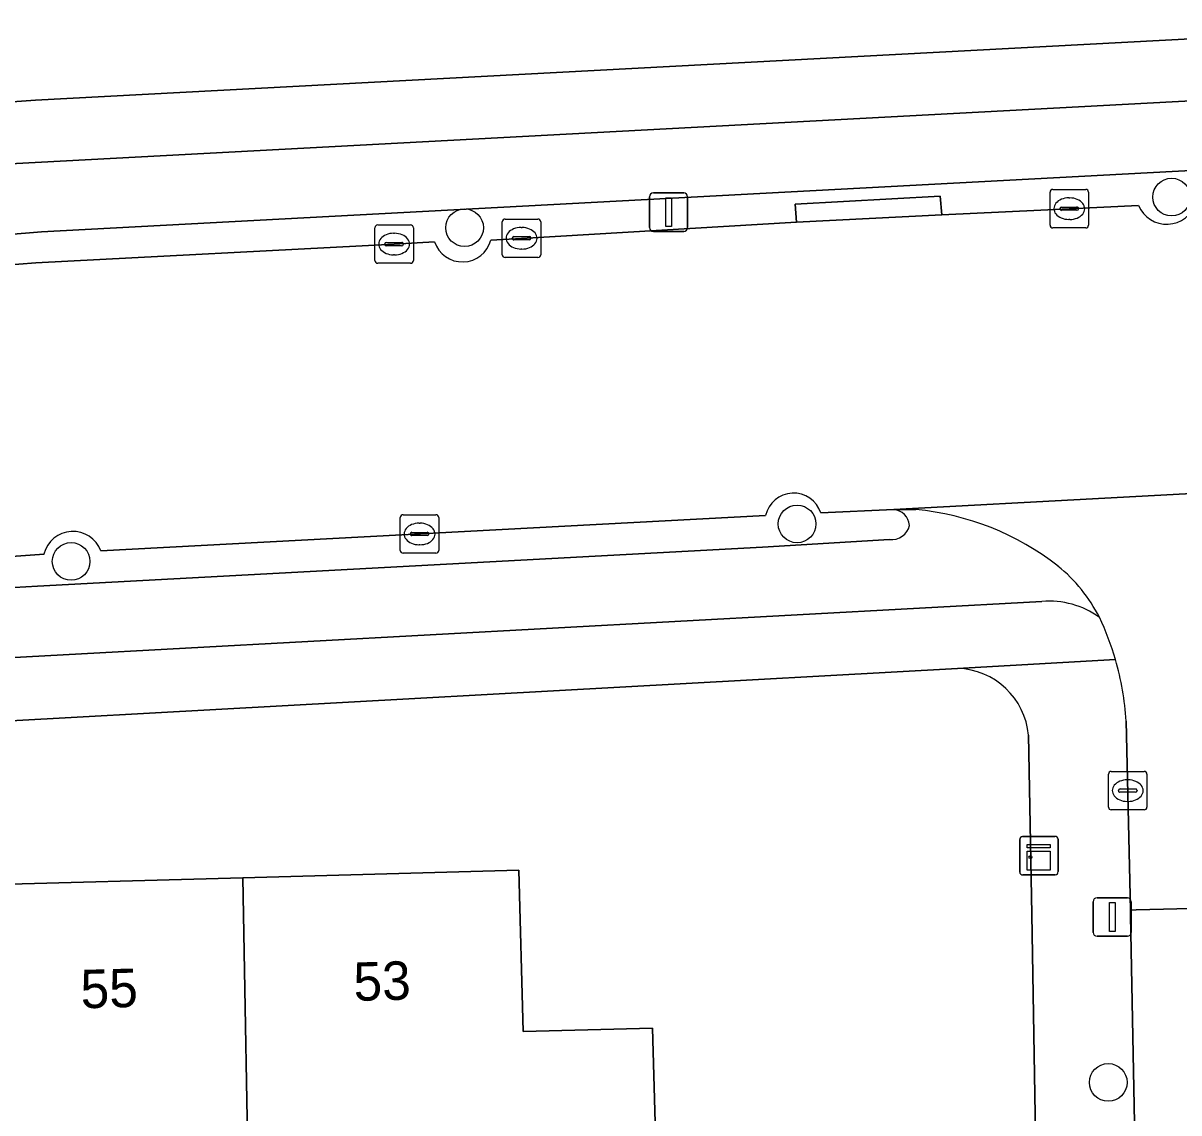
# Model space of a CAD drawing. Extents: x 157320 to 158835, y 386650 to 388491.
# Drawn here: x 157967.53 to 157997.57, y 387798.68 to 387827.01 of the extents above; entities that cross this region are included whole.
import ezdxf

# ---------------------------------------------------------------- set-up
doc = ezdxf.new("R2010")
doc.units = 0
for name, color, linetype in [('IMGEO_Berm_open', 7, 'Continuous'), ('IMGEO_Boom', 7, 'Continuous'), ('IMGEO_Erf', 7, 'Continuous'), ('IMGEO_Fietspad_open', 7, 'Continuous'), ('IMGEO_Kast', 7, 'Continuous'), ('IMGEO_Kolk', 7, 'Continuous'), ('IMGEO_Lichtmast', 7, 'Continuous'), ('IMGEO_Muur', 7, 'Continuous'), ('IMGEO_Pand', 7, 'Continuous'), ('IMGEO_Pand_nummerreeks', 7, 'Continuous'), ('IMGEO_Rijbaan_lokaal_open', 7, 'Continuous'), ('IMGEO_Voetpad_open', 7, 'Continuous')]:
    doc.layers.add(name, color=color, linetype=linetype)

msp = doc.modelspace()

# ---------------------------------------------------------------- linework, layer by layer
at = {"layer": 'IMGEO_Berm_open'}
for points in [[(158018.38, 387823.458), (158020.148, 387823.558), (158024.343, 387823.79), (158032.597, 387824.258), (158032.569, 387824.757), (158035.787, 387824.887), (158035.774, 387825.199), (158032.861, 387825.05), (158031.191, 387824.964), (158002.91, 387823.44), (158000, 387823.285), (157968.009, 387821.582), (157961.921, 387821.078), (157957.268, 387820.637), (157953.082, 387820.103), (157952.645, 387820.022), (157948.021, 387819.305), (157940.896, 387818.185), (157936.412, 387817.417), (157936.565, 387816.519), (157940.146, 387817.389), (157940.26, 387816.906), (157941.028, 387817.058)], [(157979.692, 387821.367), (157980.49, 387821.41), (157987.632, 387821.827), (157987.602, 387822.295), (157991.371, 387822.51), (157991.411, 387822.019), (157994.727, 387822.181), (157996.526, 387822.265)], [(157942.497, 387817.389), (157948.119, 387818.624), (157948.043, 387819.098), (157952.523, 387819.756), (157952.613, 387819.256), (157955.114, 387819.574), (157957.335, 387819.836), (157957.314, 387820.33), (157961.808, 387820.78), (157961.863, 387820.269), (157963.881, 387820.466), (157967.868, 387820.77), (157977.177, 387821.26), (157978.227, 387821.319)], [(157986.834, 387814.205), (157969.553, 387813.285)], [(157990.163, 387814.363), (157988.267, 387814.275)], [(157968.077, 387813.203), (157965.288, 387813.006), (157965.476, 387812.233), (157967.91, 387812.37), (157986.756, 387813.387), (157990.054, 387813.584)]]:
    msp.add_lwpolyline(points, dxfattribs=at)
msp.add_lwpolyline([(157991.371, 387822.51), (157987.602, 387822.295), (157987.632, 387821.827), (157991.411, 387822.019)], close=True, dxfattribs=at)
for centre, radius, start, end in [((157997.257, 387822.566), 0.79, 202.421, 343.1231), ((157978.952, 387821.563), 0.765, 198.5773, 345.1759), ((157987.56, 387814.048), 0.743, 17.7772, 167.816), ((157990.123, 387813.916), 0.449, 4.2357, 84.9279), ((157990.116, 387814.045), 0.465, 262.3757, 348.0681), ((157968.827, 387813.021), 0.772, 19.991, 166.3687)]:
    msp.add_arc(centre, radius, start, end, dxfattribs=at)
at = {"layer": 'IMGEO_Boom'}
for centre in [(157997.386, 387822.483), (157979.009, 387821.687), (157987.651, 387813.987), (157968.782, 387813.013), (157995.739, 387799.471)]:
    msp.add_circle(centre, 0.489, dxfattribs=at)
at = {"layer": 'IMGEO_Erf'}
for points in [[(157942.323, 387823.248), (157943.839, 387823.388), (157946.542, 387823.54), (157950.927, 387823.773), (157950.964, 387823.399), (157951.256, 387823.424), (157956.973, 387824.039), (157960.865, 387824.435), (157965.054, 387824.804), (157967.86, 387825.005), (158000, 387826.708)], [(157991.823, 387810.234), (157965.486, 387808.776)], [(157994.378, 387766.553), (157993.92, 387793.945), (157993.754, 387803.844), (157993.668, 387808.493)], [(157963.236, 387794.387), (157963.101, 387799.385), (157966.37, 387799.474), (157966.344, 387800.435), (157966.231, 387804.6), (157973.243, 387804.79), (157980.417, 387804.984), (157980.53, 387800.793), (157983.897, 387800.884), (157984.088, 387793.816)]]:
    msp.add_lwpolyline(points, dxfattribs=at)
msp.add_arc((157991.757, 387808.316), 1.919, 5.2896, 88.0328, dxfattribs=at)
at = {"layer": 'IMGEO_Fietspad_open'}
for points in [[(158031.191, 387824.964), (158032.861, 387825.05), (158035.774, 387825.199), (158035.701, 387827.005), (158034.765, 387826.957), (158031.35, 387826.784), (158002.305, 387825.223), (158000, 387825.1), (157967.364, 387823.355), (157962.374, 387822.947), (157957.401, 387822.48), (157952.456, 387821.826), (157947.488, 387821.075), (157940.573, 387819.972), (157937.608, 387819.469), (157932.674, 387818.617)], [(157929.017, 387816.118), (157932.273, 387816.715), (157936.412, 387817.417), (157940.896, 387818.185), (157948.021, 387819.305), (157952.645, 387820.022), (157953.082, 387820.103), (157957.268, 387820.637), (157961.921, 387821.078), (157968.009, 387821.582), (158000, 387823.285), (158002.91, 387823.44), (158031.191, 387824.964)], [(157990.739, 387814.36), (157990.163, 387814.363)], [(157990.054, 387813.584), (157986.756, 387813.387), (157967.91, 387812.37), (157965.476, 387812.233)], [(157965.386, 387810.408), (157994.017, 387811.971)]]:
    msp.add_lwpolyline(points, dxfattribs=at)
for centre, radius, start, end in [((157990.123, 387813.916), 0.449, 4.2357, 84.9279), ((157990.094, 387807.359), 7.031, 51.8924, 84.735), ((157990.116, 387814.045), 0.465, 262.3757, 348.0681), ((157991.877, 387809.727), 4.067, 26.7858, 51.0673), ((157994.212, 387809.768), 2.211, 54.1186, 95.0592)]:
    msp.add_arc(centre, radius, start, end, dxfattribs=at)
at = {"layer": 'IMGEO_Kast'}
for p, q in [((157993.437, 387804.94), (157993.437, 387805.781)), ((157993.437, 387805.781), (157993.437, 387804.94)), ((157993.512, 387805.865), (157994.353, 387805.865)), ((157994.353, 387805.865), (157993.512, 387805.865)), ((157994.437, 387805.79), (157994.437, 387804.949)), ((157994.437, 387804.949), (157994.437, 387805.79)), ((157994.362, 387804.865), (157993.521, 387804.865)), ((157993.521, 387804.865), (157994.362, 387804.865))]:
    msp.add_line(p, q, dxfattribs=at)
for points in [[(157993.632, 387805.655), (157994.232, 387805.655), (157994.232, 387805.57), (157993.632, 387805.57), (157993.632, 387805.655)], [(157993.632, 387805.48), (157994.232, 387805.48), (157994.232, 387804.991), (157993.632, 387804.991), (157993.632, 387805.48)]]:
    msp.add_lwpolyline(points, dxfattribs=at)
msp.add_circle((157993.716, 387805.329), 0.0377, dxfattribs=at)
for centre, start, end in [((157993.515, 387805.787), 92.4484, 184.2845), ((157993.515, 387805.787), 92.4484, 184.2845), ((157994.359, 387805.787), 2.4484, 94.2845), ((157994.359, 387805.787), 2.4484, 94.2845), ((157993.515, 387804.943), 182.4484, 274.2845), ((157993.515, 387804.943), 182.4484, 274.2845), ((157994.359, 387804.943), 272.4484, 4.2845), ((157994.359, 387804.943), 272.4484, 4.2845)]:
    msp.add_arc(centre, 0.0779, start, end, dxfattribs=at)
at = {"layer": 'IMGEO_Kolk'}
for p, q in [((157994.226, 387821.756), (157994.226, 387822.608)), ((157994.301, 387822.682), (157995.153, 387822.682)), ((157995.227, 387822.608), (157995.227, 387821.756)), ((157994.714, 387822.462), (157994.739, 387822.462)), ((157994.485, 387822.176), (157994.485, 387822.188)), ((157994.923, 387822.139), (157994.525, 387822.139)), ((157994.528, 387822.225), (157994.926, 387822.225)), ((157994.969, 387822.188), (157994.969, 387822.176)), ((157976.676, 387820.836), (157976.676, 387821.688)), ((157976.751, 387821.762), (157977.603, 387821.762)), ((157977.677, 387821.688), (157977.677, 387820.836)), ((157979.989, 387820.986), (157979.989, 387821.838)), ((157980.064, 387821.912), (157980.916, 387821.912)), ((157980.477, 387821.692), (157980.502, 387821.692)), ((157980.99, 387821.838), (157980.99, 387820.986)), ((157995.153, 387821.682), (157994.301, 387821.682)), ((157994.737, 387821.902), (157994.712, 387821.902)), ((157977.164, 387821.542), (157977.189, 387821.542)), ((157980.248, 387821.406), (157980.248, 387821.418)), ((157980.291, 387821.455), (157980.689, 387821.455)), ((157980.732, 387821.418), (157980.732, 387821.406)), ((157976.935, 387821.256), (157976.935, 387821.268)), ((157977.373, 387821.219), (157976.975, 387821.219)), ((157976.978, 387821.305), (157977.376, 387821.305)), ((157977.419, 387821.268), (157977.419, 387821.256)), ((157980.686, 387821.369), (157980.288, 387821.369)), ((157980.5, 387821.132), (157980.475, 387821.132)), ((157977.187, 387820.982), (157977.162, 387820.982)), ((157980.916, 387820.912), (157980.064, 387820.912)), ((157977.603, 387820.762), (157976.751, 387820.762)), ((157977.413, 387814.226), (157978.265, 387814.226)), ((157977.338, 387813.3), (157977.338, 387814.152)), ((157977.826, 387814.006), (157977.851, 387814.006)), ((157978.339, 387814.152), (157978.339, 387813.3)), ((157977.597, 387813.72), (157977.597, 387813.732)), ((157978.035, 387813.683), (157977.637, 387813.683)), ((157977.64, 387813.769), (157978.038, 387813.769)), ((157978.081, 387813.732), (157978.081, 387813.72)), ((157977.849, 387813.446), (157977.824, 387813.446)), ((157978.265, 387813.226), (157977.413, 387813.226)), ((157995.819, 387807.555), (157996.671, 387807.555)), ((157995.744, 387806.629), (157995.744, 387807.481)), ((157996.232, 387807.335), (157996.257, 387807.335)), ((157996.745, 387807.481), (157996.745, 387806.629)), ((157996.003, 387807.049), (157996.003, 387807.061)), ((157996.441, 387807.012), (157996.043, 387807.012)), ((157996.046, 387807.098), (157996.444, 387807.098)), ((157996.487, 387807.061), (157996.487, 387807.049)), ((157996.255, 387806.775), (157996.23, 387806.775)), ((157996.671, 387806.555), (157995.819, 387806.555))]:
    msp.add_line(p, q, dxfattribs=at)
for points in [[(157994.226, 387821.756), (157994.226, 387822.608)], [(157994.301, 387822.682), (157995.153, 387822.682)], [(157995.227, 387822.608), (157995.227, 387821.756)], [(157976.676, 387820.836), (157976.676, 387821.688)], [(157976.751, 387821.762), (157977.603, 387821.762)], [(157977.677, 387821.688), (157977.677, 387820.836)], [(157979.989, 387820.986), (157979.989, 387821.838)], [(157980.064, 387821.912), (157980.916, 387821.912)], [(157980.99, 387821.838), (157980.99, 387820.986)], [(157995.153, 387821.682), (157994.301, 387821.682)], [(157980.916, 387820.912), (157980.064, 387820.912)], [(157977.603, 387820.762), (157976.751, 387820.762)], [(157977.413, 387814.226), (157978.265, 387814.226)], [(157977.338, 387813.3), (157977.338, 387814.152)], [(157978.339, 387814.152), (157978.339, 387813.3)], [(157978.265, 387813.226), (157977.413, 387813.226)], [(157995.819, 387807.555), (157996.671, 387807.555)], [(157995.744, 387806.629), (157995.744, 387807.481)], [(157996.745, 387807.481), (157996.745, 387806.629)], [(157996.671, 387806.555), (157995.819, 387806.555)]]:
    msp.add_lwpolyline(points, dxfattribs=at)
for centre, radius, start, end in [((157994.303, 387822.606), 0.0765, 91.552, 178.448), ((157994.303, 387822.606), 0.0765, 91.552, 178.448), ((157995.151, 387822.606), 0.0765, 1.552, 88.448), ((157995.151, 387822.606), 0.0765, 1.552, 88.448), ((157994.525, 387822.185), 0.0403, 85.8775, 175.7526), ((157994.522, 387822.175), 0.0366, 178.938, 274.7102), ((157994.926, 387822.182), 0.043, 264.8664, 352.4533), ((157994.93, 387822.187), 0.0386, 1.7309, 96.639), ((157976.753, 387821.686), 0.0765, 91.552, 178.448), ((157976.753, 387821.686), 0.0765, 91.552, 178.448), ((157977.601, 387821.686), 0.0765, 1.552, 88.448), ((157977.601, 387821.686), 0.0765, 1.552, 88.448), ((157980.066, 387821.836), 0.0765, 91.552, 178.448), ((157980.066, 387821.836), 0.0765, 91.552, 178.448), ((157980.914, 387821.836), 0.0765, 1.552, 88.448), ((157980.914, 387821.836), 0.0765, 1.552, 88.448), ((157994.303, 387821.758), 0.0765, 181.552, 268.448), ((157994.303, 387821.758), 0.0765, 181.552, 268.448), ((157995.151, 387821.758), 0.0765, 271.552, 358.448), ((157995.151, 387821.758), 0.0765, 271.552, 358.448), ((157980.288, 387821.415), 0.0403, 85.8775, 175.7526), ((157980.285, 387821.405), 0.0366, 178.938, 274.7102), ((157980.689, 387821.412), 0.043, 264.8664, 352.4533), ((157980.693, 387821.417), 0.0386, 1.7309, 96.639), ((157976.975, 387821.265), 0.0403, 85.8775, 175.7526), ((157976.972, 387821.255), 0.0366, 178.938, 274.7102), ((157977.376, 387821.262), 0.043, 264.8664, 352.4533), ((157977.38, 387821.267), 0.0386, 1.7309, 96.639), ((157976.753, 387820.838), 0.0765, 181.552, 268.448), ((157976.753, 387820.838), 0.0765, 181.552, 268.448), ((157977.601, 387820.838), 0.0765, 271.552, 358.448), ((157977.601, 387820.838), 0.0765, 271.552, 358.448), ((157980.066, 387820.988), 0.0765, 181.552, 268.448), ((157980.066, 387820.988), 0.0765, 181.552, 268.448), ((157980.914, 387820.988), 0.0765, 271.552, 358.448), ((157980.914, 387820.988), 0.0765, 271.552, 358.448), ((157977.415, 387814.15), 0.0765, 91.552, 178.448), ((157977.415, 387814.15), 0.0765, 91.552, 178.448), ((157978.263, 387814.15), 0.0765, 1.552, 88.448), ((157978.263, 387814.15), 0.0765, 1.552, 88.448), ((157977.637, 387813.729), 0.0403, 85.8775, 175.7526), ((157977.634, 387813.719), 0.0366, 178.938, 274.7102), ((157978.038, 387813.726), 0.043, 264.8664, 352.4533), ((157978.042, 387813.731), 0.0386, 1.7309, 96.639), ((157977.415, 387813.302), 0.0765, 181.552, 268.448), ((157977.415, 387813.302), 0.0765, 181.552, 268.448), ((157978.263, 387813.302), 0.0765, 271.552, 358.448), ((157978.263, 387813.302), 0.0765, 271.552, 358.448), ((157995.821, 387807.479), 0.0765, 91.552, 178.448), ((157995.821, 387807.479), 0.0765, 91.552, 178.448), ((157996.669, 387807.479), 0.0765, 1.552, 88.448), ((157996.669, 387807.479), 0.0765, 1.552, 88.448), ((157996.043, 387807.058), 0.0403, 85.8775, 175.7526), ((157996.04, 387807.048), 0.0366, 178.938, 274.7102), ((157996.444, 387807.055), 0.043, 264.8664, 352.4533), ((157996.448, 387807.06), 0.0386, 1.7309, 96.639), ((157995.821, 387806.631), 0.0765, 181.552, 268.448), ((157995.821, 387806.631), 0.0765, 181.552, 268.448), ((157996.669, 387806.631), 0.0765, 271.552, 358.448), ((157996.669, 387806.631), 0.0765, 271.552, 358.448)]:
    msp.add_arc(centre, radius, start, end, dxfattribs=at)
for centre, major_axis, ratio, start_param, end_param in [((157994.713, 387822.182), (-0.387, 0.002), 0.722429, 4.712389, 7.853982), ((157994.738, 387822.182), (-0.39, 0.002), 0.717154, 1.570796, 4.712389), ((157980.476, 387821.412), (-0.387, 0.002), 0.722429, 4.712389, 7.853982), ((157980.501, 387821.412), (-0.39, 0.002), 0.717154, 1.570796, 4.712389), ((157977.163, 387821.262), (-0.387, 0.002), 0.722429, 4.712389, 7.853982), ((157977.188, 387821.262), (-0.39, 0.002), 0.717154, 1.570796, 4.712389), ((157977.825, 387813.726), (-0.387, 0.002), 0.722429, 4.712389, 7.853982), ((157977.85, 387813.726), (-0.39, 0.002), 0.717154, 1.570796, 4.712389), ((157996.231, 387807.055), (-0.387, 0.002), 0.722429, 4.712389, 7.853982), ((157996.256, 387807.055), (-0.39, 0.002), 0.717154, 1.570796, 4.712389)]:
    msp.add_ellipse(centre, major_axis=major_axis, ratio=ratio, start_param=start_param, end_param=end_param, dxfattribs=at)
at = {"layer": 'IMGEO_Lichtmast'}
for p, q in [((157983.916, 387822.592), (157984.706, 387822.592)), ((157984.706, 387822.592), (157983.916, 387822.592)), ((157983.816, 387821.692), (157983.816, 387822.492)), ((157983.816, 387822.492), (157983.816, 387821.692)), ((157984.806, 387822.492), (157984.806, 387821.692)), ((157984.806, 387821.692), (157984.806, 387822.492)), ((157984.706, 387821.592), (157983.916, 387821.592)), ((157983.916, 387821.592), (157984.706, 387821.592)), ((157995.448, 387804.269), (157996.238, 387804.269)), ((157996.238, 387804.269), (157995.448, 387804.269)), ((157995.348, 387803.369), (157995.348, 387804.169)), ((157995.348, 387804.169), (157995.348, 387803.369)), ((157996.338, 387804.169), (157996.338, 387803.369)), ((157996.338, 387803.369), (157996.338, 387804.169)), ((157996.238, 387803.269), (157995.448, 387803.269)), ((157995.448, 387803.269), (157996.238, 387803.269))]:
    msp.add_line(p, q, dxfattribs=at)
for points in [[(157984.236, 387822.467), (157984.386, 387822.467), (157984.386, 387821.717), (157984.236, 387821.717), (157984.236, 387822.467)], [(157995.768, 387804.144), (157995.918, 387804.144), (157995.918, 387803.394), (157995.768, 387803.394), (157995.768, 387804.144)]]:
    msp.add_lwpolyline(points, dxfattribs=at)
for centre, start, end in [((157983.916, 387822.492), 90, 180), ((157983.916, 387822.492), 90, 180), ((157984.706, 387822.492), 0, 90), ((157984.706, 387822.492), 360, 90), ((157983.916, 387821.692), 180, 270), ((157983.916, 387821.692), 180, 270), ((157984.706, 387821.692), 270, 0), ((157984.706, 387821.692), 270, 0), ((157995.448, 387804.169), 90, 180), ((157995.448, 387804.169), 90, 180), ((157996.238, 387804.169), 0, 90), ((157996.238, 387804.169), 360, 90), ((157995.448, 387803.369), 180, 270), ((157995.448, 387803.369), 180, 270), ((157996.238, 387803.369), 270, 0), ((157996.238, 387803.369), 270, 0)]:
    msp.add_arc(centre, 0.1, start, end, dxfattribs=at)
at = {"layer": 'IMGEO_Muur'}
msp.add_lwpolyline([(157993.754, 387803.844), (157993.92, 387793.945)], dxfattribs=at)
at = {"layer": 'IMGEO_Pand'}
for points in [[(157983.897, 387800.884), (157980.53, 387800.793), (157980.417, 387804.984), (157973.243, 387804.79), (157973.407, 387795.64), (157976.889, 387795.735), (157980.325, 387795.828), (157980.416, 387792.45), (157980.484, 387789.956), (157988.493, 387790.082), (157988.389, 387793.933), (157984.088, 387793.816)], [(157973.243, 387804.79), (157966.231, 387804.6), (157966.344, 387800.435), (157966.37, 387799.474), (157963.101, 387799.385), (157963.236, 387794.387), (157963.286, 387792.545), (157969.89, 387792.724), (157969.814, 387795.543), (157973.407, 387795.64)]]:
    msp.add_lwpolyline(points, close=True, dxfattribs=at)
at = {"layer": 'IMGEO_Rijbaan_lokaal_open'}
for points in [[(157996.526, 387822.265), (157994.727, 387822.181), (157991.411, 387822.019), (157987.632, 387821.827), (157980.49, 387821.41), (157979.692, 387821.367)], [(157978.227, 387821.319), (157977.177, 387821.26), (157967.868, 387820.77), (157963.881, 387820.466), (157961.863, 387820.269), (157957.335, 387819.836), (157955.114, 387819.574), (157952.613, 387819.256), (157948.119, 387818.624), (157942.497, 387817.389)], [(157988.267, 387814.275), (157990.163, 387814.363), (158006.616, 387815.247), (158007.433, 387815.309)], [(158005.502, 387814.747), (158006.389, 387815.188), (158006.616, 387815.247), (157990.163, 387814.363), (157990.739, 387814.36)], [(157969.553, 387813.285), (157986.834, 387814.205)], [(157949.428, 387811.103), (157954.403, 387811.857), (157956.32, 387812.113), (157957.772, 387812.266), (157965.288, 387813.006), (157968.077, 387813.203)], [(157996.205, 387808.863), (157996.316, 387803.952), (157996.465, 387803.956), (158000, 387804.044), (158001.298, 387804.076), (158001.23, 387807.358), (158001.245, 387809.614)]]:
    msp.add_lwpolyline(points, dxfattribs=at)
msp.add_lwpolyline([(158001.298, 387804.076), (158000, 387804.044), (157996.465, 387803.956), (157996.316, 387803.952), (157996.319, 387803.801), (157996.507, 387793.936), (157996.521, 387793.205), (158000, 387793.285), (158001.485, 387793.32), (158001.323, 387802.846)], close=True, dxfattribs=at)
for centre, radius, start, end in [((157997.257, 387822.566), 0.79, 202.421, 343.1231), ((157978.952, 387821.563), 0.765, 198.5773, 345.1759), ((157987.56, 387814.048), 0.743, 17.7772, 167.816), ((157990.094, 387807.359), 7.031, 51.8924, 84.735), ((157968.827, 387813.021), 0.772, 19.991, 166.3687), ((157991.877, 387809.727), 4.067, 26.7858, 51.0673), ((157988.739, 387808.35), 7.492, 16.3674, 25.3719), ((157988.843, 387808.405), 7.376, 3.5564, 16.1812)]:
    msp.add_arc(centre, radius, start, end, dxfattribs=at)
at = {"layer": 'IMGEO_Voetpad_open'}
for points in [[(158000, 387826.708), (157967.86, 387825.005), (157965.054, 387824.804), (157960.865, 387824.435), (157956.973, 387824.039), (157951.256, 387823.424), (157950.964, 387823.399), (157950.927, 387823.773), (157946.542, 387823.54), (157943.839, 387823.388), (157942.323, 387823.248), (157938.347, 387822.906), (157924.124, 387821.809), (157908.364, 387819.858), (157908.619, 387814.952)], [(157932.674, 387818.617), (157937.608, 387819.469), (157940.573, 387819.972), (157947.488, 387821.075), (157952.456, 387821.826), (157957.401, 387822.48), (157962.374, 387822.947), (157967.364, 387823.355), (158000, 387825.1)], [(157994.017, 387811.971), (157965.386, 387810.408)], [(157995.927, 387810.461), (157991.823, 387810.234)], [(157991.823, 387810.234), (157995.927, 387810.461)], [(157965.486, 387808.776), (157991.823, 387810.234)], [(157992.715, 387765.142), (157992.713, 387762.363), (157990.093, 387762.357), (157990.17, 387750), (157990.192, 387746.503), (157992.766, 387746.518), (157992.713, 387750), (157992.569, 387759.368), (157997.085, 387759.394), (157997.082, 387759.547), (157996.583, 387759.539), (157996.476, 387766.226), (157996.975, 387766.234), (157996.653, 387786.295), (157996.154, 387786.286), (157996.008, 387793.927), (157996.507, 387793.936), (157996.319, 387803.801), (157996.316, 387803.952), (157996.205, 387808.863)], [(157993.668, 387808.493), (157993.754, 387803.844), (157993.92, 387793.945), (157994.378, 387766.553)]]:
    msp.add_lwpolyline(points, dxfattribs=at)
for centre, radius, start, end in [((157994.212, 387809.768), 2.211, 54.1186, 95.0592), ((157988.739, 387808.35), 7.492, 16.3674, 25.3719), ((157988.843, 387808.405), 7.376, 3.5564, 16.1812), ((157991.757, 387808.316), 1.919, 5.2896, 88.0328)]:
    msp.add_arc(centre, radius, start, end, dxfattribs=at)

# ---------------------------------------------------------------- texts
at = {"layer": 'IMGEO_Pand_nummerreeks'}
for s, rotation, p in [('53', 1.5527, (157976.134, 387801.587)), ('55', 1.5506, (157969.04, 387801.395))]:
    msp.add_text(s, height=1, rotation=rotation, dxfattribs=at).set_placement(p)

doc.saveas('drawing.dxf')
